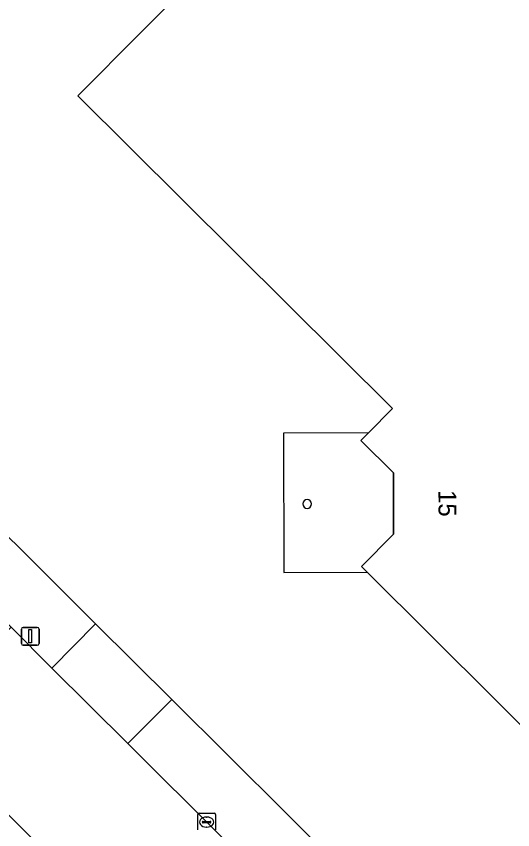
# Model space of a CAD drawing. Extents: x 155018 to 156648, y 383979 to 385733.
# Drawn here: x 155581.01 to 155608.83, y 385444.65 to 385490.19 of the extents above; entities that cross this region are included whole.
import ezdxf

# ---------------------------------------------------------------- set-up
doc = ezdxf.new("R2010")
doc.units = 0
for name, color, linetype in [('IMGEO_Erf', 7, 'Continuous'), ('IMGEO_Kolk', 7, 'Continuous'), ('IMGEO_Lichtmast', 7, 'Continuous'), ('IMGEO_Pand', 7, 'Continuous'), ('IMGEO_Pand_nummerreeks', 7, 'Continuous'), ('IMGEO_Pand_overbouw', 7, 'Continuous'), ('IMGEO_Rijbaan_lokaal_gesloten', 7, 'Continuous'), ('IMGEO_Rijbaan_lokaal_open', 7, 'Continuous'), ('IMGEO_Voetpad_open', 7, 'Continuous')]:
    doc.layers.add(name, color=color, linetype=linetype)

msp = doc.modelspace()

# ---------------------------------------------------------------- linework, layer by layer
at = {"layer": 'IMGEO_Erf'}
msp.add_lwpolyline([(155600.672, 385459.061), (155600.349, 385459.382), (155602.155, 385461.199), (155602.144, 385464.634), (155600.321, 385466.446), (155600.742, 385466.87), (155602.086, 385468.222), (155584.468, 385485.734), (155587.993, 385489.281), (155598.647, 385500), (155621.698, 385523.19), (155632.525, 385534.083), (155636.141, 385537.721), (155641.588, 385532.307), (155637.972, 385528.669), (155664.754, 385502.048), (155662.718, 385500), (155625.714, 385462.771), (155622.251, 385466.213), (155618.963, 385462.905), (155626.019, 385455.892), (155618.81, 385448.639), (155618.532, 385448.36), (155615.007, 385444.813)], close=True, dxfattribs=at)
msp.add_lwpolyline([(155576.236, 385465.344), (155585.459, 385456.178), (155589.729, 385451.936), (155605.692, 385436.071), (155611.873, 385429.93), (155613.711, 385428.103), (155621.131, 385420.729), (155649.479, 385392.559), (155690.84, 385351.455), (155696.184, 385346.145), (155724.68, 385317.827), (155726.139, 385316.671)], dxfattribs=at)
for start, end in [(90, 270), (270, 90)]:
    msp.add_arc((155597.311, 385462.887), 0.25, start, end, dxfattribs=at)
at = {"layer": 'IMGEO_Kolk'}
for p, q in [((155591.177, 385444.648), (155591.177, 385445.5)), ((155591.252, 385445.574), (155592.104, 385445.574)), ((155591.665, 385445.354), (155591.69, 385445.354)), ((155592.178, 385445.5), (155592.178, 385444.648)), ((155591.436, 385445.068), (155591.436, 385445.08)), ((155591.874, 385445.031), (155591.476, 385445.031)), ((155591.479, 385445.117), (155591.877, 385445.117)), ((155591.92, 385445.08), (155591.92, 385445.068)), ((155591.688, 385444.794), (155591.663, 385444.794))]:
    msp.add_line(p, q, dxfattribs=at)
for points in [[(155591.177, 385444.648), (155591.177, 385445.5)], [(155591.252, 385445.574), (155592.104, 385445.574)], [(155592.178, 385445.5), (155592.178, 385444.648)]]:
    msp.add_lwpolyline(points, dxfattribs=at)
for centre, radius, start, end in [((155591.254, 385445.498), 0.0765, 91.552, 178.448), ((155591.254, 385445.498), 0.0765, 91.552, 178.448), ((155592.102, 385445.498), 0.0765, 1.552, 88.448), ((155592.102, 385445.498), 0.0765, 1.552, 88.448), ((155591.476, 385445.077), 0.0403, 85.8775, 175.7526), ((155591.473, 385445.067), 0.0366, 178.938, 274.7102), ((155591.877, 385445.074), 0.043, 264.8664, 352.4533), ((155591.881, 385445.079), 0.0386, 1.7309, 96.639)]:
    msp.add_arc(centre, radius, start, end, dxfattribs=at)
for centre, major_axis, ratio, start_param, end_param in [((155591.664, 385445.074), (-0.387, 0.002), 0.722429, 4.712389, 7.853982), ((155591.689, 385445.074), (-0.39, 0.002), 0.717154, 1.570796, 4.712389)]:
    msp.add_ellipse(centre, major_axis=major_axis, ratio=ratio, start_param=start_param, end_param=end_param, dxfattribs=at)
at = {"layer": 'IMGEO_Lichtmast'}
for p, q in [((155581.301, 385455.078), (155581.301, 385455.878)), ((155581.301, 385455.878), (155581.301, 385455.078)), ((155581.401, 385455.978), (155582.191, 385455.978)), ((155582.191, 385455.978), (155581.401, 385455.978)), ((155582.291, 385455.878), (155582.291, 385455.078)), ((155582.291, 385455.078), (155582.291, 385455.878)), ((155582.191, 385454.978), (155581.401, 385454.978)), ((155581.401, 385454.978), (155582.191, 385454.978))]:
    msp.add_line(p, q, dxfattribs=at)
msp.add_lwpolyline([(155581.721, 385455.853), (155581.871, 385455.853), (155581.871, 385455.103), (155581.721, 385455.103), (155581.721, 385455.853)], dxfattribs=at)
for centre, start, end in [((155581.401, 385455.878), 90, 180), ((155581.401, 385455.878), 90, 180), ((155582.191, 385455.878), 0, 90), ((155582.191, 385455.878), 360, 90), ((155581.401, 385455.078), 180, 270), ((155581.401, 385455.078), 180, 270), ((155582.191, 385455.078), 270, 0), ((155582.191, 385455.078), 270, 0)]:
    msp.add_arc(centre, 0.1, start, end, dxfattribs=at)
at = {"layer": 'IMGEO_Pand'}
msp.add_lwpolyline([(155600.742, 385466.87), (155600.321, 385466.446), (155602.144, 385464.634), (155602.155, 385461.199), (155600.349, 385459.382), (155600.672, 385459.061), (155615.007, 385444.813), (155618.532, 385448.36), (155618.81, 385448.639), (155626.019, 385455.892), (155618.963, 385462.905), (155622.251, 385466.213), (155625.714, 385462.771), (155662.718, 385500), (155664.754, 385502.048), (155637.972, 385528.669), (155641.588, 385532.307), (155636.141, 385537.721), (155632.525, 385534.083), (155621.698, 385523.19), (155598.647, 385500), (155587.993, 385489.281), (155584.468, 385485.734), (155602.086, 385468.222)], close=True, dxfattribs=at)
for start, end in [(90, 270), (270, 90)]:
    msp.add_arc((155597.311, 385462.887), 0.25, start, end, dxfattribs=at)
at = {"layer": 'IMGEO_Pand_overbouw'}
msp.add_lwpolyline([(155596.008, 385459.047), (155600.672, 385459.061), (155600.349, 385459.382), (155602.155, 385461.199), (155602.144, 385464.634), (155600.321, 385466.446), (155600.742, 385466.87), (155595.984, 385466.857)], close=True, dxfattribs=at)
at = {"layer": 'IMGEO_Rijbaan_lokaal_gesloten'}
msp.add_lwpolyline([(155693.677, 385343.65), (155688.313, 385348.934), (155646.977, 385390.046), (155618.655, 385418.215), (155611.263, 385425.568), (155603.209, 385433.589), (155587.265, 385449.466), (155583.014, 385453.7), (155580.723, 385455.982), (155575.477, 385450.495), (155585.056, 385441.044), (155601.715, 385424.55), (155611.734, 385414.582), (155642.474, 385383.998), (155652.068, 385374.401), (155652.264, 385374.268), (155660.796, 385365.788), (155663.856, 385362.746), (155715.337, 385311.513)], dxfattribs=at)
at = {"layer": 'IMGEO_Rijbaan_lokaal_open'}
msp.add_lwpolyline([(155585.459, 385456.178), (155583.014, 385453.7), (155587.265, 385449.466), (155589.729, 385451.936)], close=True, dxfattribs=at)
msp.add_lwpolyline([(155575.427, 385447.004), (155581.441, 385441.13), (155585.056, 385441.044), (155575.477, 385450.495)], dxfattribs=at)
at = {"layer": 'IMGEO_Voetpad_open'}
msp.add_lwpolyline([(155573.793, 385462.883), (155580.723, 385455.982), (155583.014, 385453.7), (155585.459, 385456.178), (155576.236, 385465.344)], dxfattribs=at)
msp.add_lwpolyline([(155587.265, 385449.466), (155603.209, 385433.589), (155605.692, 385436.071), (155589.729, 385451.936)], close=True, dxfattribs=at)

# ---------------------------------------------------------------- texts
at = {"layer": 'IMGEO_Pand_nummerreeks'}
msp.add_text('15', height=1, rotation=270.1835, dxfattribs=at).set_placement((155604.667, 385463.66))

doc.saveas('drawing.dxf')
